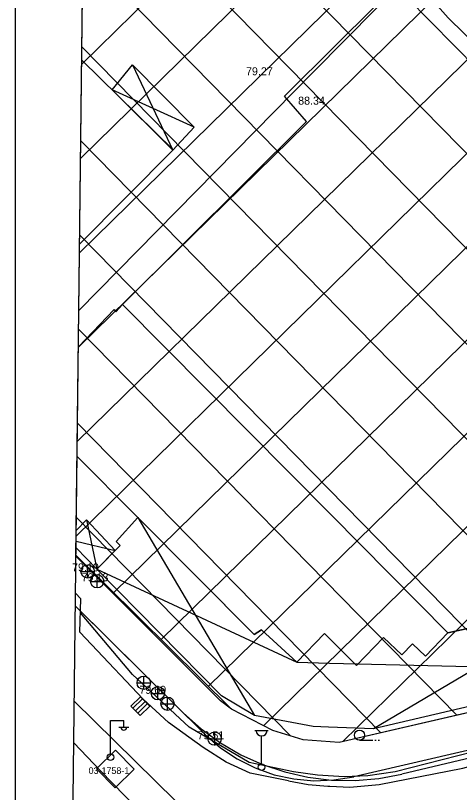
# Model space of a CAD drawing. Extents: x 412225 to 413380, y 4456471 to 4457189.
# Drawn here: x 412231.9 to 412298.5, y 4456651.9 to 4456768.5 of the extents above; entities that cross this region are included whole.
import ezdxf

# ---------------------------------------------------------------- set-up
doc = ezdxf.new("R2010")
doc.units = 0
for name, color, linetype in [('0_HALİHAZIR', 7, 'Continuous'), ('0_KADASTRO', 7, 'Continuous'), ('0_ÇERÇEVE', 7, 'Continuous'), ('ADA_KOCEPHE', 7, 'Continuous'), ('Default', 7, 'Continuous'), ('KALDIRIM', 7, 'Continuous'), ('PL_ORGANIZE_SANAYI', 7, 'Continuous')]:
    doc.layers.add(name, color=color, linetype=linetype)

msp = doc.modelspace()

# ---------------------------------------------------------------- linework, layer by layer
at = {"layer": '0_HALİHAZIR'}
for p, q in [((412249.49, 4456761.05), (412255.53, 4456748.27)), ((412258.73, 4456751.71), (412246.41, 4456757.32)), ((412250.26, 4456693.17), (412267.79, 4456663.46)), ((412242.58, 4456692.8), (412244.13, 4456685.4)), ((412241.02, 4456689.61), (412246.89, 4456688.2)), ((412242.75, 4456684.08), (412242.75, 4456686.08)), ((412241.73, 4456685.07), (412243.73, 4456685.07)), ((412244.2, 4456682.6), (412244.2, 4456684.6)), ((412243.18, 4456683.59), (412245.18, 4456683.59)), ((412320.45, 4456682.14), (412285.63, 4456661.45)), ((412251.17, 4456667.38), (412251.17, 4456669.38)), ((412250.15, 4456668.37), (412252.15, 4456668.37)), ((412253.29, 4456665.8), (412253.29, 4456667.8)), ((412250.66, 4456666.28), (412249.23, 4456664.88)), ((412250.66, 4456666.28), (412249.23, 4456664.88)), ((412252.06, 4456664.85), (412250.66, 4456666.28)), ((412252.06, 4456664.85), (412250.66, 4456666.28)), ((412252.27, 4456666.79), (412254.27, 4456666.79)), ((412254.74, 4456664.23), (412254.74, 4456666.23)), ((412250.98, 4456665.96), (412249.54, 4456664.56)), ((412251.36, 4456665.56), (412249.93, 4456664.17)), ((412251.7, 4456665.21), (412250.27, 4456663.81)), ((412253.72, 4456665.22), (412255.72, 4456665.22)), ((412249.23, 4456664.88), (412250.62, 4456663.45)), ((412249.23, 4456664.88), (412250.62, 4456663.45)), ((412250.62, 4456663.45), (412252.06, 4456664.85)), ((412250.62, 4456663.45), (412252.06, 4456664.85)), ((412246.18, 4456657.74), (412246.18, 4456662.74)), ((412246.18, 4456662.74), (412248.18, 4456662.74)), ((412248.18, 4456661.74), (412248.18, 4456662.74)), ((412247.42, 4456661.7), (412248.92, 4456661.7)), ((412261.82, 4456658.99), (412261.82, 4456660.99)), ((412267.84, 4456661.21), (412269.84, 4456661.21)), ((412268.84, 4456656.21), (412268.84, 4456660.4)), ((412260.8, 4456659.98), (412262.8, 4456659.98)), ((412283.52, 4456659.77), (412285.52, 4456659.77)), ((412285.82, 4456659.77), (412286.02, 4456659.77)), ((412286.32, 4456659.77), (412286.52, 4456659.77))]:
    msp.add_line(p, q, dxfattribs=at)
for points in [[(412280.08, 4456764.13), (412290.87, 4456774.89), (412296.84, 4456768.12), (412311.2, 4456754.03)], [(412279.26, 4456693.57), (412247.99, 4456725.14), (412275.56, 4456752.59), (412272.3, 4456756.38), (412280.08, 4456764.13)], [(412241.86, 4456761.79), (412255.58, 4456748.31), (412241.54, 4456734.15)], [(412241.36, 4456718.76), (412246.75, 4456724.37), (412247, 4456724.02), (412247.99, 4456725.14), (412279.26, 4456693.57)], [(412279.04, 4456675.02), (412278.27, 4456675.79), (412274.12, 4456671.45), (412268.82, 4456676.3), (412267.74, 4456675.64), (412241.17, 4456702.3)], [(412278.89, 4456661.73), (412276.57, 4456661.83), (412267.79, 4456663.46), (412262.83, 4456666.4), (412244.13, 4456685.4), (412247.63, 4456688.96), (412247.01, 4456689.56), (412250.26, 4456693.17), (412267.74, 4456675.64), (412268.82, 4456676.3), (412274.12, 4456671.45), (412278.27, 4456675.79), (412279.04, 4456675.02)], [(412279.26, 4456693.57), (412296.77, 4456675.89), (412293.43, 4456672.36), (412291.47, 4456674.21), (412289.86, 4456672.57), (412287.14, 4456675.17), (412283.09, 4456670.95), (412279.04, 4456675.02)], [(412318.42, 4456680.61), (412296.77, 4456675.89), (412279.26, 4456693.57)], [(412241.01, 4456688.62), (412244.13, 4456685.4), (412246.89, 4456688.2), (412242.58, 4456692.8), (412241.04, 4456691.22)], [(412244.13, 4456685.4), (412274.12, 4456671.45), (412279, 4456671.34)], [(412272.87, 4456653.66), (412267.11, 4456654.84), (412263.54, 4456656.48), (412260.1, 4456658.67), (412254.88, 4456662.4), (412251.1, 4456665.9), (412243.32, 4456674.12), (412241.6, 4456675.99), (412241.74, 4456680.95), (412240.93, 4456681.8)], [(412279.04, 4456675.02), (412283.09, 4456670.95), (412287.14, 4456675.17), (412289.86, 4456672.57), (412291.47, 4456674.21), (412293.43, 4456672.36), (412296.77, 4456675.89), (412318.42, 4456680.61), (412318.42, 4456680.61), (412320.18, 4456682.29), (412320.45, 4456682.14), (412323.26, 4456670.28), (412285.63, 4456661.45), (412278.89, 4456661.73)], [(412273.65, 4456655.01), (412266.99, 4456656.41), (412257.99, 4456661.73), (412249.47, 4456669.63), (412241.68, 4456678.86)], [(412279, 4456671.34), (412323.26, 4456670.28)], [(412240.74, 4456665.61), (412255.92, 4456650.68), (412256.17, 4456649.46), (412256.02, 4456648.6), (412255.57, 4456648.06), (412254.96, 4456647.64), (412254.14, 4456647.29), (412253.25, 4456647.33), (412252.61, 4456647.4), (412251.99, 4456647.67), (412244.7, 4456655.17), (412240.67, 4456659.36)], [(412278.78, 4456652.88), (412279.07, 4456652.86), (412282.06, 4456652.74), (412286.49, 4456653.12), (412299.03, 4456655.57), (412308.8, 4456658.34), (412309.41, 4456658.61), (412309.61, 4456658.98), (412311.32, 4456665.03)], [(412310.02, 4456660.42), (412288.89, 4456655), (412284.79, 4456654.43), (412281.23, 4456654.28), (412278.8, 4456654.42)], [(412278.8, 4456654.42), (412277.23, 4456654.51), (412273.62, 4456655.02)], [(412272.87, 4456653.66), (412275.82, 4456653.12), (412278.78, 4456652.88)]]:
    msp.add_lwpolyline(points, dxfattribs=at)
msp.add_lwpolyline([(412246.41, 4456757.32), (412249.49, 4456761.05), (412258.73, 4456751.71), (412255.53, 4456748.27)], close=True, dxfattribs=at)
for centre, radius in [((412242.74, 4456685.09), 1), ((412244.18, 4456683.6), 1), ((412251.16, 4456668.38), 1), ((412253.28, 4456666.81), 1), ((412254.73, 4456665.24), 1), ((412261.8, 4456660), 1), ((412283.52, 4456660.52), 0.75), ((412246.19, 4456657.21), 0.5), ((412268.84, 4456655.71), 0.5)]:
    msp.add_circle(centre, radius, dxfattribs=at)
for centre, radius, start, end in [((412248.18, 4456661.74), 0.474, 184.8384, 355.1464), ((412268.84, 4456661.24), 0.837, 183.298, 356.9072)]:
    msp.add_arc(centre, radius, start, end, dxfattribs=at)
at = {"layer": '0_KADASTRO'}
for points in [[(412241.43, 4456724.24), (412242.63, 4456827.42)], [(412242.63, 4456827.42), (412258.01, 4456811.66), (412293.06, 4456776.69), (412290.74, 4456774.34), (412276.63, 4456760.01), (412241.43, 4456724.24)], [(412241.43, 4456724.24), (412276.63, 4456760.01), (412290.74, 4456774.34), (412293.06, 4456776.69), (412376.55, 4456692.89), (412381.87, 4456687.55), (412384.85, 4456684.56), (412330.77, 4456671.05), (412280.46, 4456659.43), (412275.09, 4456659.82), (412270.55, 4456661.23), (412264.34, 4456664.44), (412262.69, 4456665.69), (412241, 4456687.36)], [(412241, 4456687.36), (412241.43, 4456724.24)]]:
    msp.add_lwpolyline(points, dxfattribs=at)
msp.add_lwpolyline([(412244.09, 4456655.47), (412246.95, 4456658.28), (412249.75, 4456655.43), (412246.9, 4456652.62)], close=True, dxfattribs=at)
at = {"layer": '0_ÇERÇEVE'}
for points in [[(412231.94, 4457188.94), (413313.94, 4457188.94), (413313.94, 4456471.18), (412231.94, 4456471.18)], [(412246.74, 4457181.27), (413310.43, 4457168.98), (413302.46, 4456474.95), (412238.67, 4456487.24)]]:
    msp.add_lwpolyline(points, close=True, dxfattribs=at)
at = {"layer": 'ADA_KOCEPHE'}
for p, q in [((412264.34, 4456664.44), (412241, 4456687.53)), ((412264.34, 4456664.44), (412241, 4456687.53)), ((412330.77, 4456671.05), (412280.46, 4456659.43)), ((412330.77, 4456671.05), (412280.46, 4456659.43)), ((412270.55, 4456661.23), (412264.34, 4456664.44)), ((412270.55, 4456661.23), (412264.34, 4456664.44)), ((412275.09, 4456659.82), (412270.55, 4456661.23)), ((412275.09, 4456659.82), (412270.55, 4456661.23)), ((412280.46, 4456659.43), (412275.09, 4456659.82)), ((412280.46, 4456659.43), (412275.09, 4456659.82))]:
    msp.add_line(p, q, dxfattribs=at)
at = {"layer": 'Default'}
for p, q in [((412241.86, 4456761.19), (412388.71, 4456905.06)), ((412241.69, 4456747.03), (412395.75, 4456897.97)), ((412241.53, 4456732.87), (412402.79, 4456890.87)), ((412241.36, 4456718.71), (412409.82, 4456883.76)), ((412241.2, 4456704.55), (412416.85, 4456876.64)), ((412241.03, 4456690.39), (412423.88, 4456869.53)), ((412246.68, 4456681.92), (412430.9, 4456862.41)), ((412253.79, 4456674.88), (412437.93, 4456855.29)), ((412260.9, 4456667.85), (412444.96, 4456848.18)), ((412269.16, 4456661.95), (412451.98, 4456841.06)), ((412281.01, 4456659.56), (412459.01, 4456833.95)), ((412377.34, 4456682.68), (412242.54, 4456820.27)), ((412366.09, 4456679.87), (412242.38, 4456806.15)), ((412354.85, 4456677.06), (412242.21, 4456792.03)), ((412343.6, 4456674.26), (412242.05, 4456777.91)), ((412332.35, 4456671.45), (412241.89, 4456763.78)), ((412320.96, 4456668.78), (412241.72, 4456749.66)), ((412309.54, 4456666.15), (412241.56, 4456735.54)), ((412298.13, 4456663.51), (412241.39, 4456721.42)), ((412286.71, 4456660.87), (412241.23, 4456707.3)), ((412273.16, 4456660.42), (412241.06, 4456693.18))]:
    msp.add_line(p, q, dxfattribs=at)
at = {"layer": 'KALDIRIM'}
msp.add_line((412489.46, 4456702.35), (412289.89, 4456654.67), dxfattribs=at)
for points in [[(412519.94, 4456711.89), (412395.72, 4456681.47), (412386.15, 4456679.22), (412332.05, 4456665.7), (412282.66, 4456654.29)], [(412257.14, 4456663.83), (412240.91, 4456679.88)], [(412260.38, 4456660.62), (412240.91, 4456679.88)], [(412257.14, 4456663.83), (412259.79, 4456661.46), (412262.66, 4456659.38), (412265.73, 4456657.59), (412268.96, 4456656.13), (412272.33, 4456655), (412275.79, 4456654.22), (412279.31, 4456653.79), (412282.86, 4456653.73), (412286.4, 4456654.02), (412289.89, 4456654.67)], [(412260.38, 4456660.62), (412262.66, 4456658.63), (412265.17, 4456656.95), (412267.86, 4456655.6), (412270.71, 4456654.59), (412273.66, 4456653.95), (412276.67, 4456653.69), (412279.69, 4456653.8), (412282.67, 4456654.29)]]:
    msp.add_lwpolyline(points, dxfattribs=at)
at = {"layer": 'PL_ORGANIZE_SANAYI'}
for p, q in [((412264.34, 4456664.44), (412241, 4456687.53)), ((412330.77, 4456671.05), (412280.46, 4456659.43)), ((412270.55, 4456661.23), (412264.34, 4456664.44)), ((412275.09, 4456659.82), (412270.55, 4456661.23)), ((412280.46, 4456659.43), (412275.09, 4456659.82))]:
    msp.add_line(p, q, dxfattribs=at)

# ---------------------------------------------------------------- texts
at = {"layer": '0_HALİHAZIR'}
for s, height, p in [('79.27', 1.2, (412266.5, 4456759.5)), ('88.34', 1.2, (412274.32, 4456755.09)), ('79.10', 1.2, (412240.41, 4456685.09)), ('79.13', 1.2, (412241.85, 4456683.61)), ('79.69', 1.2, (412250.51, 4456666.72)), ('79.51', 1.2, (412259.23, 4456659.91)), ('03-1758-1', 1, (412242.9, 4456654.7))]:
    msp.add_text(s, height=height, dxfattribs=at).set_placement(p)
at = {"layer": '0_KADASTRO'}
msp.add_text('03-1758-1', height=1, dxfattribs=at).set_placement((412242.9, 4456654.7))

doc.saveas('drawing.dxf')
